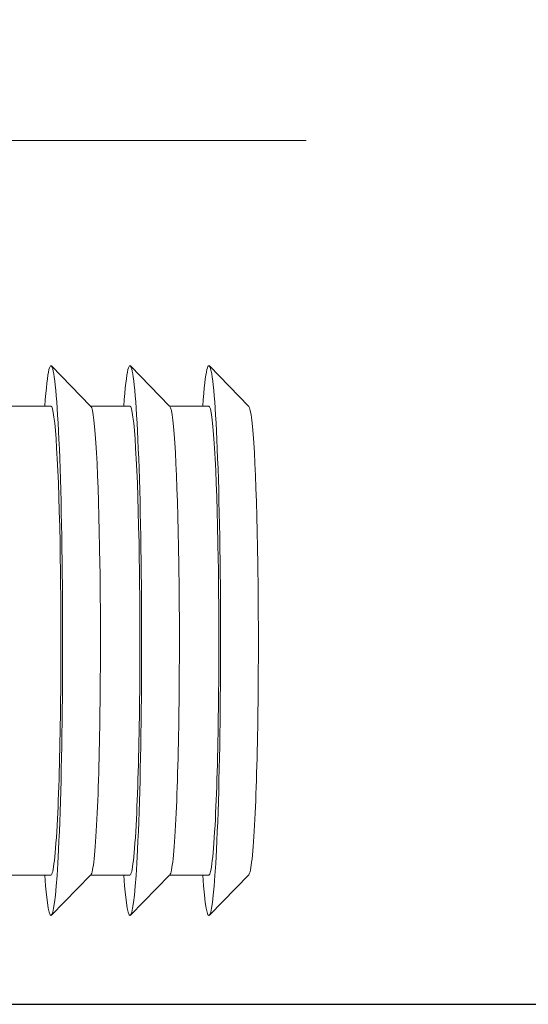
# Model space of a CAD drawing. Header units: millimetres. Extents: x 23192 to 177760, y -399809 to -79279.
# Tile 680 of 822: x 73854 to 73864, y -194640 to -194620. Entities that reach past the tile are written whole.
import ezdxf

# ---------------------------------------------------------------- set-up
doc = ezdxf.new("R2010")
doc.units = ezdxf.units.MM
doc.linetypes.add('HIDDEN2', pattern=[4.7625, 3.175, -1.5875])
doc.layers.get('0').update_dxf_attribs({"lineweight": 0})
doc.layers.add('!! 0_ Istn-sciany', color=3, linetype='Continuous', lineweight=30)
doc.layers.add('!! wymiary osi', color=250, linetype='Continuous', lineweight=9)
doc.layers.add('!! 2_WYBURZENIA DO REMONTU', color=7, linetype='Continuous', lineweight=0, true_color=0x4d4d4d, plot=False)
doc.layers.add('!!_@ wypos sanit nd', color=7, linetype='Continuous', lineweight=0, plot=False)
doc.styles.add('TXT', font='simplex.shx')
doc.dimstyles.new('DIM50', dxfattribs={"dimscale": 5, "dimtxt": 2.5, "dimasz": 1.5, "dimexe": 0, "dimexo": 0, "dimgap": 0.5, "dimtad": 1, "dimdec": 4, "dimrnd": 0.5, "dimdsep": 46, "dimtxsty": 'TXT', "dimblk1": 'TICK1', "dimblk2": 'TICK1', "dimsah": 1, "dimcen": 0, "dimse1": 1, "dimse2": 1, "dimclrd": 1, "dimclre": 7, "dimclrt": 9, "dimadec": 0, "dimazin": 0, "dimtfac": 1, "dimtdec": 4, "dimtmove": 2, "dimatfit": 3, "dimldrblk": 'TICK1', "dimfxl": 1, "dimtolj": 1, "dimarcsym": 0})

# ---------------------------------------------------------------- blocks, each defined once
blk = doc.blocks.new('A$Cff2eaf8b')
for points in [[(-0.24945, 0.09108), (-0.24147, 0.09927)], [(-0.24136, 0.09113), (-0.23342, 0.09113), (-0.22548, 0.09927)], [(-0.22538, 0.09113), (-0.21743, 0.09113), (-0.2095, 0.09927)], [(-0.19567, 0.09113), (-0.20939, 0.09113)], [(-0.24945, -0.00383), (-0.24147, -0.01202)], [(-0.24136, -0.00387), (-0.23342, -0.00387), (-0.22548, -0.01202)], [(-0.22538, -0.00387), (-0.21743, -0.00387), (-0.2095, -0.01202)], [(-0.2, -0.00387), (-0.20939, -0.00387)]]:
    blk.add_lwpolyline(points)
for centre, major_axis, start_param, end_param in [((-0.24136, 0.04363), (0, 0.0557), 5.733752, 6.988802), ((-0.22538, 0.04363), (0, 0.0557), 5.733752, 6.988802), ((-0.20939, 0.04363), (0, 0.0557), 5.733752, 6.988802), ((-0.24936, 0.04363), (0, 0.0475), 0.043665, 0.705617), ((-0.24136, 0.04363), (0, 0.0475), 0, 0.705617), ((-0.23337, 0.04363), (0, 0.0475), 0.043665, 0.705617), ((-0.22538, 0.04363), (0, 0.0475), 0, 0.705617), ((-0.21739, 0.04363), (0, 0.0475), 0.043665, 0.705617), ((-0.20939, 0.04363), (0, 0.0475), 0, 0.705617), ((-0.24136, 0.04363), (0, 0.0557), 0.705617, 3.691026), ((-0.22538, 0.04363), (0, 0.0557), 0.705617, 3.691026), ((-0.20939, 0.04363), (0, 0.0557), 0.705617, 3.691026), ((-0.24936, 0.04363), (0, 0.0475), 0.705617, 3.097928), ((-0.24136, 0.04363), (0, 0.0475), 0.705617, 3.141593), ((-0.23337, 0.04363), (0, 0.0475), 0.705617, 3.097928), ((-0.22538, 0.04363), (0, 0.0475), 0.705617, 3.141593), ((-0.21739, 0.04363), (0, 0.0475), 0.705617, 3.097928), ((-0.20939, 0.04363), (0, 0.0475), 0.705617, 3.141593)]:
    blk.add_ellipse(centre, major_axis=major_axis, ratio=0.04256, start_param=start_param, end_param=end_param)
blk = doc.blocks.new('TICK1')
at = {"color": 0}
for p, q in [((0, -1.4), (0, 1.4)), ((0, 0), (-1, 0))]:
    blk.add_line(p, q, dxfattribs=at)
at = {"color": 2}
blk.add_line((-1, -1), (1, 1), dxfattribs=at)
blk = doc.blocks.new('*D1930')
at = {"layer": '!! wymiary osi', "color": 1, "lineweight": -2, "transparency": 16777216}
blk.add_line((73777.923, -194606.38), (74084.923, -194606.38), dxfattribs=at)
at = {"layer": 'DEFPOINTS', "color": 0, "transparency": 16777216}
for p in [(74092.423, -194606.38), (73770.423, -194639.588), (74092.423, -194639.588)]:
    blk.add_point(p, dxfattribs=at)
at = {"layer": '!! wymiary osi', "color": 1, "lineweight": -2, "transparency": 16777216, "xscale": 7.5, "yscale": 7.5, "zscale": 7.5, "rotation": 180}
blk.add_blockref('TICK1', (73770.423, -194606.38), dxfattribs=at)
at = {"layer": '!! wymiary osi', "color": 1, "lineweight": -2, "transparency": 16777216, "xscale": 7.5, "yscale": 7.5, "zscale": 7.5}
blk.add_blockref('TICK1', (74092.423, -194606.38), dxfattribs=at)
at = {"layer": '!! wymiary osi', "color": 9, "transparency": 16777216, "insert": (73931.423, -194597.63), "char_height": 12.5, "attachment_point": 5, "style": 'TXT'}
blk.add_mtext('\\A1;322', dxfattribs=at)

msp = doc.modelspace()

# ---------------------------------------------------------------- linework, layer by layer
at = {"layer": '!! 0_ Istn-sciany'}
msp.add_lwpolyline([(73814.42327, -194639.5883), (74092.42327, -194639.5883)], dxfattribs=at)
at = {"layer": '!! 2_WYBURZENIA DO REMONTU', "linetype": 'HIDDEN2', "ltscale": 3}
for p, q in [((73850.00661, -194622.0883), (73890.00661, -194622.0883)), ((73890.00661, -194639.5883), (73850.00661, -194639.5883))]:
    msp.add_line(p, q, dxfattribs=at)

# ---------------------------------------------------------------- block references
at = {"layer": '!!_@ wypos sanit nd', "xscale": 100, "yscale": 100, "zscale": 100, "rotation": 180}
msp.add_blockref('A$Cff2eaf8b', (73833.4231, -194627.8553), dxfattribs=at)

# ---------------------------------------------------------------- dimensions: what is measured, and where the dimension line sits
at = {"layer": '!! wymiary osi'}
dim = msp.add_linear_dim(base=(74092.42327, -194606.38034), p1=(73770.42327, -194639.5883), p2=(74092.42327, -194639.5883), dimstyle='DIM50', dxfattribs=at)
dim.commit()
dim.dimension.update_dxf_attribs({"geometry": '*D1930', "text_midpoint": (73931.42327, -194597.63034)})

doc.saveas('drawing.dxf')
